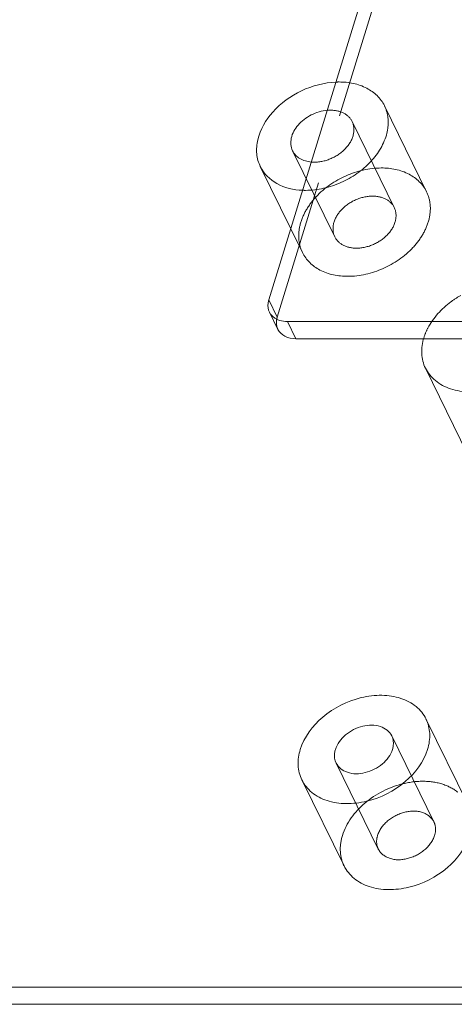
# Model space of a CAD drawing. Header units: millimetres. Extents: x 4497 to 11741, y 5958 to 12619.
# Tile 393 of 424: x 8911 to 8927, y 9700 to 9736. Entities that reach past the tile are written whole.
import ezdxf

# ---------------------------------------------------------------- set-up
doc = ezdxf.new("R2010")
doc.units = ezdxf.units.MM
doc.header["$LTSCALE"] = 0.8
doc.linetypes.add('HIDDEN', pattern=[9.525, 6.35, -3.175])
doc.layers.get('0').update_dxf_attribs({"linetype": 'CONTINUOUS', "lineweight": 0})
doc.layers.add('3', color=5, linetype='HIDDEN', lineweight=0)

msp = doc.modelspace()

# ---------------------------------------------------------------- linework, layer by layer
at = {"linetype": 'Continuous'}
for p, q in [((8920.048, 9725.411), (8930.819, 9760.269)), ((8919.742, 9730.229), (8920.843, 9727.986)), ((8920.071, 9724.97), (8920.376, 9724.348)), ((8927.174, 9724.627), (8920.727, 9724.627)), ((8920.727, 9724.627), (8921.032, 9724.006)), ((8921.032, 9724.006), (8927.479, 9724.006)), ((8925.716, 9722.944), (8927.241, 9719.836)), ((8925.735, 9710.264), (8927.26, 9707.156)), ((8921.246, 9708.061), (8922.771, 9704.953)), ((8795.109, 9700.571), (8943.584, 9700.571)), ((8794.493, 9699.949), (8944.81, 9699.949))]:
    msp.add_line(p, q, dxfattribs=at)
for points, knots in [([(8919.744, 9730.227), (8919.673, 9730.371), (8919.583, 9730.697), (8919.643, 9731.418), (8920.169, 9732.301), (8921.196, 9733.04), (8922.052, 9733.269), (8922.48, 9733.286)], [0, 0, 0, 0, 0.102003, 0.209906, 0.453019, 0.726984, 1, 1, 1, 1]), ([(8922.163, 9732.265), (8921.962, 9732.248), (8921.566, 9732.129), (8921.096, 9731.772), (8920.818, 9731.297), (8920.842, 9730.94), (8920.909, 9730.803)], [0, 0, 0, 0, 0.275919, 0.549859, 0.792548, 1, 1, 1, 1]), ([(8920.909, 9730.803), (8920.965, 9730.689), (8921.167, 9730.481), (8921.441, 9730.409), (8921.586, 9730.396)], [0, 0, 0, 0, 0.468177, 1, 1, 1, 1]), ([(8921.271, 9729.374), (8920.948, 9729.388), (8920.333, 9729.521), (8919.868, 9729.974), (8919.744, 9730.227)], [0, 0, 0, 0, 0.53428, 1, 1, 1, 1]), ([(8920.048, 9725.411), (8920.036, 9725.373), (8920.003, 9725.227), (8920.023, 9725.068), (8920.071, 9724.97)], [0, 0, 0, 0, 0.266143, 1, 1, 1, 1]), ([(8920.071, 9724.97), (8920.088, 9724.936), (8920.173, 9724.801), (8920.317, 9724.711), (8920.431, 9724.673)], [0, 0, 0, 0, 0.240165, 1, 1, 1, 1]), ([(8921.032, 9724.006), (8920.894, 9724.006), (8920.63, 9724.052), (8920.428, 9724.242), (8920.376, 9724.348)], [0, 0, 0, 0, 0.536487, 1, 1, 1, 1]), ([(8925.715, 9722.946), (8925.636, 9723.108), (8925.545, 9723.483), (8925.601, 9723.861), (8925.658, 9724.046)], [0, 0, 0, 0, 0.48343, 1, 1, 1, 1]), ([(8930.263, 9724.046), (8930.124, 9723.594), (8929.484, 9722.755), (8928.335, 9722.18), (8927.33, 9722.055), (8926.637, 9722.156), (8926.062, 9722.45), (8925.8, 9722.773), (8925.715, 9722.946)], [0, 0, 0, 0, 0.251908, 0.529626, 0.663522, 0.786509, 0.897396, 1, 1, 1, 1]), ([(8921.188, 9709.162), (8921.327, 9709.614), (8921.967, 9710.453), (8923.116, 9711.028), (8924.121, 9711.153), (8924.814, 9711.051), (8925.389, 9710.757), (8925.651, 9710.435), (8925.736, 9710.262)], [0, 0, 0, 0, 0.251908, 0.529626, 0.663522, 0.786509, 0.897396, 1, 1, 1, 1]), ([(8924.497, 9709.654), (8924.419, 9709.812), (8924.065, 9710.071), (8923.413, 9710.042), (8922.809, 9709.742), (8922.521, 9709.365), (8922.459, 9709.162)], [0, 0, 0, 0, 0.21056, 0.466744, 0.746337, 1, 1, 1, 1]), ([(8925.736, 9710.262), (8925.815, 9710.1), (8925.906, 9709.725), (8925.85, 9709.347), (8925.793, 9709.162)], [0, 0, 0, 0, 0.48343, 1, 1, 1, 1]), ([(8924.522, 9709.162), (8924.535, 9709.204), (8924.572, 9709.367), (8924.55, 9709.544), (8924.497, 9709.654)], [0, 0, 0, 0, 0.265089, 1, 1, 1, 1]), ([(8921.245, 9708.063), (8921.166, 9708.225), (8921.074, 9708.6), (8921.131, 9708.978), (8921.188, 9709.162)], [0, 0, 0, 0, 0.48343, 1, 1, 1, 1]), ([(8925.793, 9709.162), (8925.653, 9708.711), (8925.014, 9707.871), (8923.865, 9707.296), (8922.86, 9707.172), (8922.167, 9707.273), (8921.592, 9707.567), (8921.33, 9707.89), (8921.245, 9708.063)], [0, 0, 0, 0, 0.251908, 0.529626, 0.663522, 0.786509, 0.897396, 1, 1, 1, 1]), ([(8922.459, 9709.162), (8922.446, 9709.12), (8922.409, 9708.958), (8922.431, 9708.78), (8922.484, 9708.67)], [0, 0, 0, 0, 0.265089, 1, 1, 1, 1]), ([(8922.484, 9708.67), (8922.561, 9708.512), (8922.915, 9708.253), (8923.567, 9708.283), (8924.172, 9708.583), (8924.459, 9708.96), (8924.522, 9709.162)], [0, 0, 0, 0, 0.21056, 0.466744, 0.746337, 1, 1, 1, 1]), ([(8927.318, 9706.054), (8927.179, 9705.603), (8926.54, 9704.764), (8925.391, 9704.189), (8924.387, 9704.063), (8923.694, 9704.164), (8923.119, 9704.458), (8922.856, 9704.78), (8922.771, 9704.953)], [0, 0, 0, 0, 0.251847, 0.529552, 0.663468, 0.78649, 0.897386, 1, 1, 1, 1])]:
    msp.add_open_spline(points, degree=3, knots=knots, dxfattribs=at)
msp.add_open_spline([(8920.431, 9724.673), (8920.525, 9724.641), (8920.627, 9724.627), (8920.727, 9724.627)], degree=3, dxfattribs=at)
at = {"layer": '3'}
for p, q in [((8920.353, 9724.789), (8931.125, 9759.647)), ((8924.231, 9732.432), (8925.756, 9729.324)), ((8923.064, 9731.859), (8924.589, 9728.751)), ((8920.909, 9730.802), (8922.435, 9727.694)), ((8920.843, 9727.986), (8921.268, 9727.121)), ((8920.048, 9725.411), (8920.353, 9724.789)), ((8924.496, 9709.656), (8926.021, 9706.548)), ((8922.485, 9708.669), (8924.01, 9705.561))]:
    msp.add_line(p, q, dxfattribs=at)
for centre, radius, start, end in [((8922.592, 9730.595), 2.694, 90.0112, 92.3869), ((8922.278, 9730.95), 1.32, 90.0495, 94.997), ((8921.696, 9731.607), 1.216, 264.7935, 270.0189), ((8921.381, 9731.963), 2.591, 267.5662, 270.0043), ((8928.652, 9722.622), 3.386, 119.2503, 126.6024)]:
    msp.add_arc(centre, radius, start, end, dxfattribs=at)
for points, knots in [([(8922.592, 9733.289), (8922.936, 9733.289), (8923.594, 9733.173), (8924.099, 9732.701), (8924.23, 9732.434)], [0, 0, 0, 0, 0.53641, 1, 1, 1, 1]), ([(8924.23, 9732.434), (8924.302, 9732.287), (8924.393, 9731.952), (8924.323, 9731.213), (8923.766, 9730.314), (8922.699, 9729.582), (8921.817, 9729.372), (8921.382, 9729.372)], [0, 0, 0, 0, 0.10199, 0.210128, 0.454404, 0.729048, 1, 1, 1, 1]), ([(8923.065, 9731.858), (8923.002, 9731.986), (8922.76, 9732.214), (8922.443, 9732.27), (8922.277, 9732.27)], [0, 0, 0, 0, 0.463752, 1, 1, 1, 1]), ([(8921.696, 9730.39), (8921.905, 9730.39), (8922.328, 9730.49), (8922.839, 9730.843), (8923.152, 9731.333), (8923.135, 9731.714), (8923.065, 9731.858)], [0, 0, 0, 0, 0.271689, 0.547227, 0.792373, 1, 1, 1, 1]), ([(8921.268, 9727.121), (8921.196, 9727.268), (8921.105, 9727.603), (8921.157, 9728.137), (8921.379, 9728.669), (8921.887, 9729.342), (8922.802, 9729.973), (8923.682, 9730.181), (8924.117, 9730.181)], [0, 0, 0, 0, 0.101776, 0.209736, 0.327528, 0.455517, 0.729633, 1, 1, 1, 1]), ([(8924.117, 9730.181), (8924.461, 9730.181), (8925.12, 9730.065), (8925.625, 9729.591), (8925.756, 9729.324)], [0, 0, 0, 0, 0.536455, 1, 1, 1, 1]), ([(8925.756, 9729.324), (8925.828, 9729.177), (8925.919, 9728.842), (8925.867, 9728.308), (8925.645, 9727.776), (8925.137, 9727.103), (8924.222, 9726.471), (8923.342, 9726.264), (8922.907, 9726.264)], [0, 0, 0, 0, 0.101776, 0.209736, 0.327528, 0.455517, 0.729633, 1, 1, 1, 1]), ([(8922.435, 9727.693), (8922.365, 9727.836), (8922.346, 9728.217), (8922.659, 9728.708), (8923.17, 9729.063), (8923.593, 9729.162), (8923.802, 9729.162)], [0, 0, 0, 0, 0.207565, 0.452634, 0.728169, 1, 1, 1, 1]), ([(8923.802, 9729.162), (8923.967, 9729.162), (8924.283, 9729.107), (8924.526, 9728.88), (8924.589, 9728.752)], [0, 0, 0, 0, 0.53641, 1, 1, 1, 1]), ([(8924.589, 9728.752), (8924.659, 9728.609), (8924.678, 9728.228), (8924.365, 9727.737), (8923.854, 9727.382), (8923.43, 9727.282), (8923.221, 9727.282)], [0, 0, 0, 0, 0.207565, 0.452634, 0.728169, 1, 1, 1, 1]), ([(8923.221, 9727.282), (8923.057, 9727.282), (8922.741, 9727.338), (8922.498, 9727.565), (8922.435, 9727.693)], [0, 0, 0, 0, 0.53641, 1, 1, 1, 1]), ([(8922.907, 9726.264), (8922.563, 9726.264), (8921.903, 9726.38), (8921.399, 9726.854), (8921.268, 9727.121)], [0, 0, 0, 0, 0.536455, 1, 1, 1, 1]), ([(8925.658, 9724.046), (8925.695, 9724.166), (8925.909, 9724.671), (8926.297, 9725.091), (8926.634, 9725.341)], [0, 0, 0, 0, 0.231974, 1, 1, 1, 1]), ([(8920.376, 9724.348), (8920.36, 9724.381), (8920.308, 9724.521), (8920.319, 9724.681), (8920.353, 9724.789)], [0, 0, 0, 0, 0.241166, 1, 1, 1, 1]), ([(8922.713, 9706.054), (8922.852, 9706.506), (8923.491, 9707.345), (8924.64, 9707.92), (8925.644, 9708.045), (8926.337, 9707.944), (8926.912, 9707.65), (8927.175, 9707.329), (8927.26, 9707.156)], [0, 0, 0, 0, 0.251847, 0.529552, 0.663468, 0.78649, 0.897386, 1, 1, 1, 1]), ([(8923.984, 9706.054), (8924.046, 9706.257), (8924.334, 9706.634), (8924.938, 9706.934), (8925.59, 9706.964), (8925.944, 9706.705), (8926.021, 9706.547)], [0, 0, 0, 0, 0.253616, 0.533218, 0.789414, 1, 1, 1, 1]), ([(8926.021, 9706.547), (8926.039, 9706.511), (8926.097, 9706.353), (8926.084, 9706.175), (8926.047, 9706.054)], [0, 0, 0, 0, 0.24129, 1, 1, 1, 1]), ([(8922.771, 9704.953), (8922.692, 9705.115), (8922.599, 9705.49), (8922.656, 9705.869), (8922.713, 9706.054)], [0, 0, 0, 0, 0.483006, 1, 1, 1, 1]), ([(8924.01, 9705.562), (8923.992, 9705.598), (8923.934, 9705.755), (8923.947, 9705.933), (8923.984, 9706.054)], [0, 0, 0, 0, 0.24129, 1, 1, 1, 1]), ([(8926.047, 9706.054), (8925.985, 9705.852), (8925.697, 9705.475), (8925.093, 9705.175), (8924.441, 9705.145), (8924.087, 9705.404), (8924.01, 9705.562)], [0, 0, 0, 0, 0.253616, 0.533218, 0.789414, 1, 1, 1, 1])]:
    msp.add_open_spline(points, degree=3, knots=knots, dxfattribs=at)

doc.saveas('drawing.dxf')
